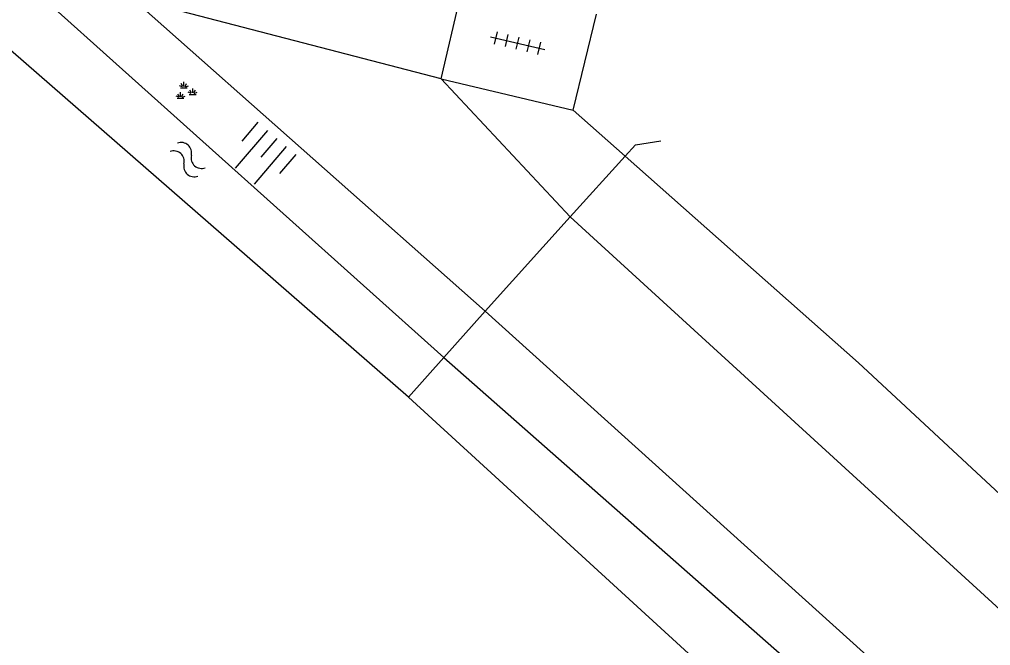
# Model space of a CAD drawing. Extents: x 135999 to 138000, y 396000 to 398501.
# Drawn here: x 136126.4 to 136165.55, y 396332.06 to 396357.3 of the extents above; entities that cross this region are included whole.
import ezdxf

# ---------------------------------------------------------------- set-up
doc = ezdxf.new("R2010")
doc.units = 0
for name, color, linetype in [('gg-afsc-hekwerk', 7, 'Continuous'), ('gg-knt-BGT kruinlijn', 7, 'Continuous'), ('gg-knt-verharding', 7, 'Continuous'), ('gg-kntw-bovenkant insteek waterloop', 7, 'Continuous'), ('gg-kntw-waterlijn', 7, 'Continuous'), ('gt-symb-groenvak', 7, 'Continuous'), ('gt-symb-talud symbool', 7, 'Continuous'), ('gt-symb-tegel verharding', 7, 'Continuous'), ('gt-symb-watersymbool', 7, 'Continuous')]:
    doc.layers.add(name, color=color, linetype=linetype)

# ---------------------------------------------------------------- blocks, each defined once
blk = doc.blocks.new('gt0-GRVAK')
at = {"layer": 'gt-symb-groenvak'}
for p, q in [((-0.047, 0.214), (-0.047, 0.393)), ((-0.11, 0.189), (-0.228, 0.24)), ((-0.182, 0.153), (0.088, 0.153)), ((-0.091, 0.211), (-0.156, 0.322)), ((-0.004, 0.211), (0.061, 0.322)), ((0.015, 0.189), (0.133, 0.24)), ((0.262, -0.052), (0.197, 0.059)), ((0.305, -0.049), (0.305, 0.13)), ((0.349, -0.052), (0.414, 0.059)), ((-0.245, -0.228), (-0.363, -0.177)), ((-0.318, -0.264), (-0.047, -0.264)), ((-0.226, -0.206), (-0.291, -0.095)), ((-0.183, -0.203), (-0.183, -0.024)), ((-0.139, -0.206), (-0.074, -0.095)), ((-0.12, -0.228), (-0.002, -0.177)), ((0.243, -0.074), (0.125, -0.023)), ((0.17, -0.11), (0.441, -0.11)), ((0.368, -0.074), (0.486, -0.023))]:
    blk.add_line(p, q, dxfattribs=at)
blk = doc.blocks.new('gt0-TEG1')
at = {"layer": 'gt-symb-tegel verharding'}
for p, q in [((-1.125, 0), (1.125, 0)), ((-0.9, -0.25), (-0.9, 0.25)), ((-0.45, -0.25), (-0.45, 0.25)), ((0, -0.25), (0, 0.25)), ((0.45, -0.25), (0.45, 0.25)), ((0.9, -0.25), (0.9, 0.25))]:
    blk.add_line(p, q, dxfattribs=at)
blk = doc.blocks.new('gt0-WA')
at = {"layer": 'gt-symb-watersymbool'}
for centre, start, end in [((-0.323, 0.022), 28.0725, 151.9275), ((0.427, 0.422), 208.0725, 331.9275), ((-0.323, -0.428), 28.0725, 151.9275), ((0.427, -0.028), 208.0725, 331.9275)]:
    blk.add_arc(centre, 0.425, start, end, dxfattribs=at)
blk = doc.blocks.new('gt0-TALUD_1')
at = {"layer": 'gt-symb-talud symbool'}
for p, q in [((-1, -1), (-1, 0)), ((-0.5, -2), (-0.5, 0)), ((0, -1), (0, 0)), ((0.5, -2), (0.5, 0)), ((1, -1), (1, 0))]:
    blk.add_line(p, q, dxfattribs=at)

msp = doc.modelspace()

# ---------------------------------------------------------------- linework, layer by layer
at = {"layer": 'gg-afsc-hekwerk'}
for p, q in [((136142.082, 396342.075), (136124.844, 396357.095)), ((136148.596, 396349.344), (136150.813, 396351.788)), ((136145.176, 396345.546), (136148.596, 396349.344)), ((136145.176, 396345.546), (136143.507, 396343.673)), ((136143.507, 396343.673), (136142.082, 396342.075)), ((136143.507, 396343.673), (136142.082, 396342.075))]:
    msp.add_line(p, q, dxfattribs=at)
msp.add_lwpolyline([(136150.813, 396351.788), (136151.227, 396352.245), (136152.252, 396352.411)], dxfattribs=at)
at = {"layer": 'gg-knt-BGT kruinlijn'}
msp.add_line((136172.497, 396320.9), (136145.176, 396345.546), dxfattribs=at)
msp.add_lwpolyline([(136145.176, 396345.546), (136131.283, 396357.855), (136122.418, 396362.582)], dxfattribs=at)
at = {"layer": 'gg-knt-verharding'}
for p, q in [((136143.398, 396354.904), (136144.303, 396358.768)), ((136148.716, 396353.644), (136149.664, 396357.512)), ((136143.398, 396354.904), (136148.716, 396353.644))]:
    msp.add_line(p, q, dxfattribs=at)
msp.add_lwpolyline([(136143.398, 396354.904), (136132.269, 396357.801), (136124.512, 396364.892)], dxfattribs=at)
at = {"layer": 'gg-kntw-bovenkant insteek waterloop'}
for p, q in [((136122.418, 396362.582), (136143.507, 396343.673)), ((136143.398, 396354.904), (136148.596, 396349.344)), ((136143.507, 396343.673), (136170.456, 396319.953)), ((136142.082, 396342.075), (136165.29, 396320.837))]:
    msp.add_line(p, q, dxfattribs=at)
msp.add_lwpolyline([(136101.558, 396238.107), (136146.213, 396283.02), (136182.311, 396318.532), (136148.596, 396349.344)], dxfattribs=at)
at = {"layer": 'gg-kntw-waterlijn'}
msp.add_line((136150.813, 396351.788), (136148.716, 396353.644), dxfattribs=at)
msp.add_lwpolyline([(136184.941, 396320.482), (136160.226, 396343.458), (136150.813, 396351.788)], dxfattribs=at)

# ---------------------------------------------------------------- block references
at = {"layer": 'gt-symb-groenvak'}
msp.add_blockref('gt0-GRVAK', (136133.076, 396354.392), dxfattribs=at)
at = {"layer": 'gt-symb-talud symbool', "xscale": 1.0000499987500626, "yscale": 1.0000499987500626, "rotation": -40.539151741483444}
msp.add_blockref('gt0-TALUD_1', (136136.788, 396352.505), dxfattribs=at)
at = {"layer": 'gt-symb-tegel verharding', "rotation": -13.411071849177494}
msp.add_blockref('gt0-TEG1', (136146.484, 396356.347), dxfattribs=at)
at = {"layer": 'gt-symb-watersymbool', "rotation": -41.51461925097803}
msp.add_blockref('gt0-WA', (136133.142, 396351.687), dxfattribs=at)

doc.saveas('drawing.dxf')
